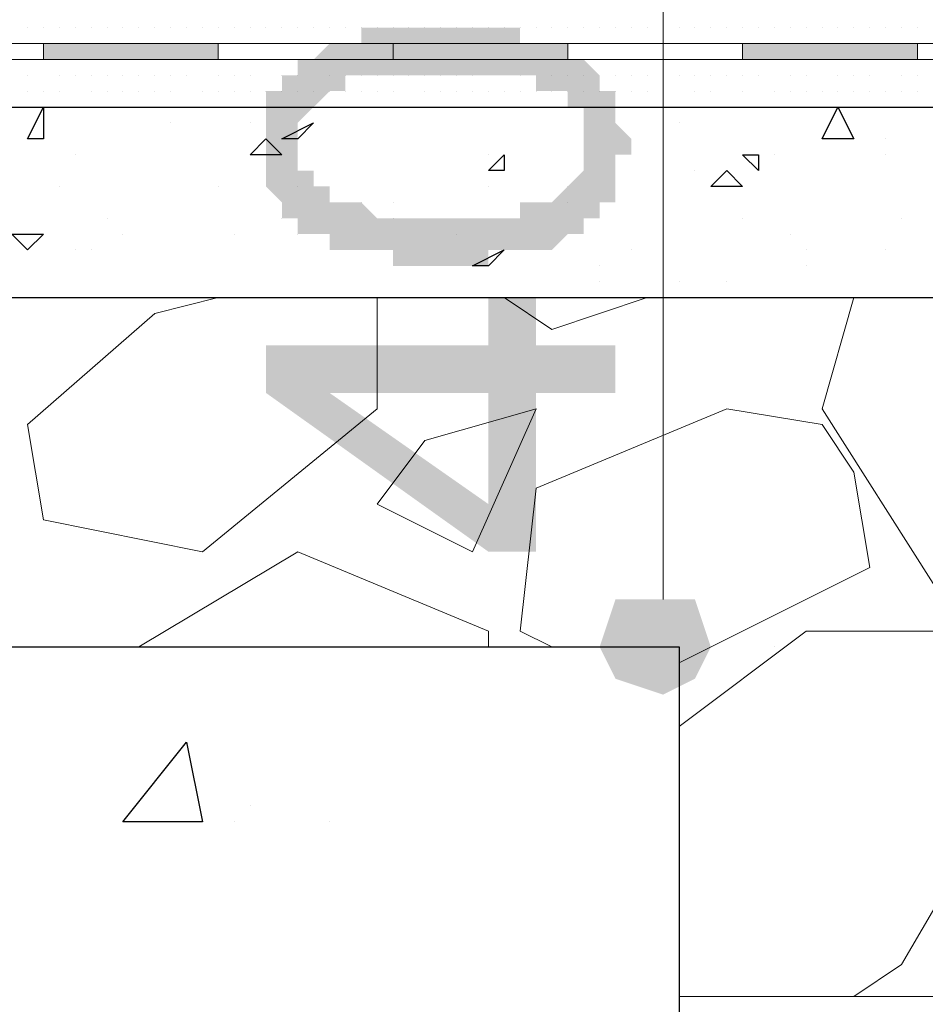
# Model space of a CAD drawing. Header units: metres. Extents: x 5.7 to 89.8, y 4 to 63.5.
# Tile 399 of 475: x 64.633 to 65.182, y 49.207 to 49.805. Entities that reach past the tile are written whole.
import ezdxf

# ---------------------------------------------------------------- set-up
doc = ezdxf.new("R2010")
doc.units = ezdxf.units.M
doc.header["$MEASUREMENT"] = 0
for name, color, linetype in [('PDF17_dim', 7, 'Continuous'), ('PDF17_hatch', 7, 'Continuous'), ('PDF17_hatch-borshi', 7, 'Continuous'), ('PDF17_Isogam', 7, 'Continuous'), ('PDF17_kaff', 7, 'Continuous'), ('PDF17_wall', 7, 'Continuous')]:
    doc.layers.add(name, color=color, linetype=linetype)

msp = doc.modelspace()

# ---------------------------------------------------------------- hatches: boundary and pattern name
at = {"layer": 'PDF17_dim', "transparency": 33554559}
h = msp.add_hatch(color=256, dxfattribs=at)
h.paths.add_polyline_path([(64.8886, 49.65526), (64.8886, 49.65526), (64.87897, 49.65526), (64.87897, 49.65526), (64.87897, 49.65526), (64.86934, 49.65526), (64.86934, 49.65526), (64.86934, 49.65526), (64.85971, 49.65526), (64.85971, 49.65526), (64.85971, 49.66489), (64.85008, 49.66489), (64.85008, 49.66489), (64.85008, 49.66489), (64.84045, 49.66489), (64.84045, 49.66489), (64.84045, 49.66489), (64.84045, 49.66489), (64.83082, 49.66489), (64.83082, 49.66489), (64.83082, 49.66489), (64.83082, 49.66489), (64.82119, 49.66489), (64.82119, 49.66489), (64.82119, 49.67452), (64.81156, 49.67452), (64.81156, 49.67452), (64.81156, 49.67452), (64.81156, 49.67452), (64.80192, 49.67452), (64.80192, 49.67452), (64.80192, 49.68415), (64.80192, 49.68415), (64.79229, 49.68415), (64.79229, 49.68415), (64.79229, 49.68415), (64.79229, 49.69378), (64.79229, 49.69378), (64.79229, 49.69378), (64.79229, 49.69378), (64.78266, 49.70341), (64.78266, 49.70341), (64.78266, 49.70341), (64.78266, 49.70341), (64.78266, 49.71304), (64.78266, 49.71304), (64.78266, 49.71304), (64.78266, 49.72268), (64.78266, 49.72268), (64.78266, 49.72268), (64.78266, 49.73231), (64.78266, 49.73231), (64.78266, 49.73231), (64.78266, 49.73231), (64.78266, 49.74194), (64.78266, 49.74194), (64.78266, 49.74194), (64.78266, 49.75157), (64.78266, 49.75157), (64.78266, 49.75157), (64.78266, 49.75157), (64.78266, 49.7612), (64.78266, 49.7612), (64.79229, 49.7612), (64.79229, 49.7612), (64.79229, 49.77083), (64.79229, 49.77083), (64.79229, 49.77083), (64.80192, 49.77083), (64.80192, 49.77083), (64.80192, 49.78046), (64.80192, 49.78046), (64.81156, 49.78046), (64.81156, 49.78046), (64.81156, 49.78046), (64.81156, 49.78046), (64.82119, 49.79009), (64.82119, 49.79009), (64.82119, 49.79009), (64.82119, 49.79009), (64.83082, 49.79009), (64.83082, 49.79009), (64.83082, 49.79009), (64.84045, 49.79009), (64.84045, 49.79009), (64.84045, 49.79009), (64.84045, 49.79972), (64.85008, 49.79972), (64.85008, 49.79972), (64.85008, 49.79972), (64.85008, 49.79972), (64.85971, 49.79972), (64.85971, 49.79972), (64.85971, 49.79972), (64.86934, 49.79972), (64.86934, 49.79972), (64.86934, 49.79972), (64.87897, 49.79972), (64.87897, 49.79972), (64.87897, 49.79972), (64.8886, 49.79972), (64.8886, 49.79972), (64.8886, 49.79972), (64.89824, 49.79972), (64.89824, 49.79972), (64.89824, 49.79972), (64.90787, 49.79972), (64.90787, 49.79972), (64.90787, 49.79972), (64.9175, 49.79972), (64.9175, 49.79972), (64.9175, 49.79972), (64.92713, 49.79972), (64.92713, 49.79972), (64.92713, 49.79972), (64.92713, 49.79972), (64.93676, 49.79972), (64.93676, 49.79009), (64.93676, 49.79009), (64.94639, 49.79009), (64.94639, 49.79009), (64.94639, 49.79009), (64.94639, 49.79009), (64.94639, 49.79009), (64.95602, 49.79009), (64.95602, 49.79009), (64.95602, 49.79009), (64.96565, 49.79009), (64.96565, 49.78046), (64.96565, 49.78046), (64.97529, 49.78046), (64.97529, 49.78046), (64.97529, 49.78046), (64.97529, 49.78046), (64.98492, 49.77083), (64.98492, 49.77083), (64.98492, 49.77083), (64.98492, 49.77083), (64.98492, 49.77083), (64.98492, 49.7612), (64.99455, 49.7612), (64.99455, 49.7612), (64.99455, 49.7612), (64.99455, 49.75157), (64.99455, 49.75157), (64.99455, 49.75157), (64.99455, 49.75157), (64.99455, 49.74194), (64.99455, 49.74194), (64.99455, 49.74194), (65.00418, 49.73231), (65.00418, 49.73231), (65.00418, 49.73231), (65.00418, 49.73231), (65.00418, 49.72268), (65.00418, 49.72268), (64.99455, 49.72268), (64.99455, 49.71304), (64.99455, 49.71304), (64.99455, 49.71304), (64.99455, 49.70341), (64.99455, 49.70341), (64.99455, 49.70341), (64.99455, 49.70341), (64.99455, 49.69378), (64.99455, 49.69378), (64.98492, 49.69378), (64.98492, 49.69378), (64.98492, 49.68415), (64.98492, 49.68415), (64.98492, 49.68415), (64.97529, 49.68415), (64.97529, 49.68415), (64.97529, 49.68415), (64.97529, 49.67452), (64.97529, 49.67452), (64.97529, 49.67452), (64.96565, 49.67452), (64.96565, 49.67452), (64.96565, 49.67452), (64.96565, 49.67452), (64.96565, 49.67452), (64.95602, 49.66489), (64.95602, 49.66489), (64.95602, 49.66489), (64.95602, 49.66489), (64.94639, 49.66489), (64.94639, 49.66489), (64.94639, 49.66489), (64.93676, 49.66489), (64.93676, 49.66489), (64.93676, 49.66489), (64.92713, 49.66489), (64.92713, 49.66489), (64.92713, 49.66489), (64.9175, 49.66489), (64.9175, 49.65526), (64.9175, 49.65526), (64.90787, 49.65526), (64.90787, 49.65526), (64.90787, 49.65526), (64.89824, 49.65526), (64.89824, 49.65526), (64.8886, 49.65526), (64.8886, 49.65526)], flags=0)
h.paths.add_polyline_path([(64.8886, 49.68415), (64.89824, 49.68415), (64.89824, 49.68415), (64.89824, 49.68415), (64.90787, 49.68415), (64.90787, 49.68415), (64.9175, 49.68415), (64.9175, 49.68415), (64.9175, 49.68415), (64.92713, 49.68415), (64.92713, 49.68415), (64.92713, 49.68415), (64.93676, 49.68415), (64.93676, 49.69378), (64.93676, 49.69378), (64.94639, 49.69378), (64.94639, 49.69378), (64.94639, 49.69378), (64.94639, 49.69378), (64.94639, 49.69378), (64.95602, 49.69378), (64.95602, 49.69378), (64.95602, 49.69378), (64.95602, 49.69378), (64.95602, 49.69378), (64.95602, 49.69378), (64.96565, 49.70341), (64.96565, 49.70341), (64.96565, 49.70341), (64.96565, 49.70341), (64.97529, 49.71304), (64.97529, 49.71304), (64.97529, 49.71304), (64.97529, 49.71304), (64.97529, 49.72268), (64.97529, 49.72268), (64.97529, 49.72268), (64.97529, 49.72268), (64.97529, 49.73231), (64.97529, 49.73231), (64.97529, 49.73231), (64.97529, 49.73231), (64.97529, 49.74194), (64.97529, 49.74194), (64.97529, 49.74194), (64.97529, 49.75157), (64.97529, 49.75157), (64.96565, 49.75157), (64.96565, 49.75157), (64.96565, 49.75157), (64.96565, 49.7612), (64.95602, 49.7612), (64.95602, 49.7612), (64.95602, 49.7612), (64.95602, 49.7612), (64.95602, 49.7612), (64.95602, 49.7612), (64.94639, 49.7612), (64.94639, 49.7612), (64.94639, 49.77083), (64.94639, 49.77083), (64.93676, 49.77083), (64.93676, 49.77083), (64.93676, 49.77083), (64.92713, 49.77083), (64.92713, 49.77083), (64.92713, 49.77083), (64.9175, 49.77083), (64.9175, 49.77083), (64.9175, 49.77083), (64.90787, 49.77083), (64.90787, 49.77083), (64.90787, 49.77083), (64.89824, 49.77083), (64.89824, 49.77083), (64.8886, 49.77083), (64.8886, 49.77083), (64.8886, 49.77083), (64.87897, 49.77083), (64.87897, 49.77083), (64.86934, 49.77083), (64.86934, 49.77083), (64.86934, 49.77083), (64.85971, 49.77083), (64.85971, 49.77083), (64.85971, 49.77083), (64.85008, 49.77083), (64.85008, 49.77083), (64.85008, 49.77083), (64.84045, 49.77083), (64.84045, 49.77083), (64.84045, 49.77083), (64.83082, 49.77083), (64.83082, 49.7612), (64.83082, 49.7612), (64.83082, 49.7612), (64.83082, 49.7612), (64.82119, 49.7612), (64.82119, 49.7612), (64.82119, 49.7612), (64.82119, 49.7612), (64.82119, 49.7612), (64.82119, 49.7612), (64.81156, 49.75157), (64.81156, 49.75157), (64.81156, 49.75157), (64.81156, 49.75157), (64.80192, 49.74194), (64.80192, 49.74194), (64.80192, 49.74194), (64.80192, 49.74194), (64.80192, 49.73231), (64.80192, 49.73231), (64.80192, 49.73231), (64.80192, 49.73231), (64.80192, 49.72268), (64.80192, 49.72268), (64.80192, 49.72268), (64.80192, 49.71304), (64.80192, 49.71304), (64.80192, 49.71304), (64.81156, 49.71304), (64.81156, 49.70341), (64.81156, 49.70341), (64.81156, 49.70341), (64.81156, 49.70341), (64.82119, 49.70341), (64.82119, 49.69378), (64.82119, 49.69378), (64.82119, 49.69378), (64.82119, 49.69378), (64.83082, 49.69378), (64.83082, 49.69378), (64.83082, 49.69378), (64.83082, 49.69378), (64.83082, 49.69378), (64.84045, 49.69378), (64.84045, 49.69378), (64.84045, 49.69378), (64.85008, 49.68415), (64.85008, 49.68415), (64.85008, 49.68415), (64.85971, 49.68415), (64.85971, 49.68415), (64.85971, 49.68415), (64.86934, 49.68415), (64.86934, 49.68415), (64.86934, 49.68415), (64.87897, 49.68415), (64.87897, 49.68415), (64.8886, 49.68415), (64.8886, 49.68415), (64.8886, 49.68415)], flags=0)
h = msp.add_hatch(color=256, dxfattribs=at)
h.paths.add_polyline_path([(64.99455, 49.57821), (64.94639, 49.57821), (64.94639, 49.4819), (64.9175, 49.4819), (64.78266, 49.57821), (64.78266, 49.6071), (64.9175, 49.6071), (64.9175, 49.63599), (64.94639, 49.63599), (64.94639, 49.6071), (64.99455, 49.6071)], flags=0)
h.paths.add_polyline_path([(64.9175, 49.57821), (64.82119, 49.57821), (64.9175, 49.51079)], flags=0)

# ---------------------------------------------------------------- linework, layer by layer
at = {"layer": 'PDF17_dim', "lineweight": 20}
for points in [[(65.02344, 49.453), (65.02344, 49.49153), (65.02344, 49.79009), (65.02344, 49.81899)], [(65.09086, 49.42411), (65.09086, 49.42411)]]:
    msp.add_lwpolyline(points, dxfattribs=at)
at = {"layer": 'PDF17_dim', "transparency": 33554559}
for points in [[(65.02344, 49.42411), (64.99455, 49.453), (64.98492, 49.42411)], [(65.02344, 49.453), (65.02344, 49.42411), (64.99455, 49.453)], [(65.02344, 49.42411), (65.05234, 49.42411), (65.0427, 49.453)], [(65.0427, 49.453), (65.02344, 49.453), (65.02344, 49.42411)], [(64.98492, 49.42411), (64.99455, 49.40485), (65.02344, 49.42411)], [(64.99455, 49.40485), (65.02344, 49.42411), (65.02344, 49.39521)], [(65.02344, 49.39521), (65.0427, 49.40485), (65.02344, 49.42411)], [(65.0427, 49.40485), (65.02344, 49.42411), (65.05234, 49.42411)]]:
    msp.add_solid(points, dxfattribs=at)
at = {"layer": 'PDF17_hatch', "lineweight": 25}
for points in [[(64.64782, 49.75157), (64.64782, 49.73231), (64.63819, 49.73231)], [(65.13902, 49.73231), (65.11975, 49.73231), (65.12938, 49.75157)], [(64.81156, 49.74194), (64.80192, 49.73231), (64.79229, 49.73231)], [(64.78266, 49.73231), (64.79229, 49.72268), (64.77303, 49.72268)], [(64.92713, 49.72268), (64.92713, 49.71304), (64.9175, 49.71304)], [(65.08123, 49.72268), (65.08123, 49.71304), (65.0716, 49.72268)], [(65.06197, 49.71304), (65.0716, 49.70341), (65.05234, 49.70341)], [(64.64782, 49.67452), (64.63819, 49.66489), (64.62856, 49.67452)], [(64.92713, 49.66489), (64.9175, 49.65526), (64.90787, 49.65526)], [(64.69598, 49.31816), (64.73451, 49.36632), (64.74414, 49.31816)]]:
    msp.add_lwpolyline(points, close=True, dxfattribs=at)
for points in [[(64.75377, 49.75157), (64.75377, 49.75157)], [(64.72487, 49.74194), (64.72487, 49.74194)], [(64.77303, 49.74194), (64.77303, 49.74194)], [(65.03307, 49.74194), (65.03307, 49.74194)], [(64.64782, 49.73231), (64.64782, 49.73231)], [(64.64782, 49.73231), (64.64782, 49.73231)], [(65.15828, 49.73231), (65.15828, 49.73231)], [(64.66709, 49.72268), (64.66709, 49.72268)], [(64.9175, 49.72268), (64.9175, 49.72268)], [(65.09086, 49.72268), (65.09086, 49.72268)], [(65.15828, 49.72268), (65.15828, 49.72268)], [(65.0427, 49.71304), (65.0427, 49.71304)], [(65.06197, 49.71304), (65.06197, 49.71304)], [(64.65746, 49.70341), (64.65746, 49.70341)], [(64.75377, 49.70341), (64.75377, 49.70341)], [(64.80192, 49.70341), (64.80192, 49.70341)], [(64.9175, 49.70341), (64.9175, 49.70341)], [(64.96565, 49.70341), (64.96565, 49.70341)], [(64.84045, 49.69378), (64.84045, 49.69378)], [(64.85971, 49.69378), (64.85971, 49.69378)], [(64.96565, 49.69378), (64.96565, 49.69378)], [(64.68635, 49.68415), (64.68635, 49.68415)], [(64.79229, 49.68415), (64.79229, 49.68415)], [(64.85971, 49.68415), (64.85971, 49.68415)], [(65.0716, 49.68415), (65.0716, 49.68415)], [(65.16791, 49.68415), (65.16791, 49.68415)], [(64.69598, 49.67452), (64.69598, 49.67452)], [(64.7634, 49.67452), (64.7634, 49.67452)], [(64.80192, 49.67452), (64.80192, 49.67452)], [(64.89824, 49.67452), (64.89824, 49.67452)], [(65.10049, 49.67452), (65.10049, 49.67452)], [(64.66709, 49.66489), (64.66709, 49.66489)], [(64.67672, 49.66489), (64.67672, 49.66489)], [(65.00418, 49.66489), (65.00418, 49.66489)], [(65.11012, 49.66489), (65.11012, 49.66489)], [(65.15828, 49.66489), (65.15828, 49.66489)], [(64.98492, 49.65526), (64.98492, 49.65526)], [(65.11012, 49.65526), (65.11012, 49.65526)], [(64.98492, 49.64563), (64.98492, 49.64563)], [(65.03307, 49.64563), (65.03307, 49.64563)], [(65.06197, 49.64563), (65.06197, 49.64563)], [(64.77303, 49.3278), (64.77303, 49.3278)], [(64.7634, 49.31816), (64.7634, 49.31816)], [(64.82119, 49.31816), (64.82119, 49.31816)]]:
    msp.add_lwpolyline(points, dxfattribs=at)
at = {"layer": 'PDF17_hatch-borshi', "lineweight": 18}
for points in [[(64.63819, 49.79972), (64.63819, 49.79972)], [(64.63819, 49.79972), (64.63819, 49.79972)], [(64.63819, 49.79972), (64.63819, 49.79972)], [(64.63819, 49.79972), (64.63819, 49.79972)], [(64.64782, 49.79972), (64.64782, 49.79972)], [(64.64782, 49.79972), (64.64782, 49.79972)], [(64.64782, 49.79972), (64.64782, 49.79972)], [(64.64782, 49.79972), (64.64782, 49.79972)], [(64.65746, 49.79972), (64.65746, 49.79972)], [(64.65746, 49.79972), (64.65746, 49.79972)], [(64.65746, 49.79972), (64.65746, 49.79972)], [(64.65746, 49.79972), (64.65746, 49.79972)], [(64.65746, 49.79972), (64.65746, 49.79972)], [(64.66709, 49.79972), (64.66709, 49.79972)], [(64.66709, 49.79972), (64.66709, 49.79972)], [(64.66709, 49.79972), (64.66709, 49.79972)], [(64.66709, 49.79972), (64.66709, 49.79972)], [(64.67672, 49.79972), (64.67672, 49.79972)], [(64.67672, 49.79972), (64.67672, 49.79972)], [(64.67672, 49.79972), (64.67672, 49.79972)], [(64.68635, 49.79972), (64.68635, 49.79972)], [(64.68635, 49.79972), (64.68635, 49.79972)], [(64.68635, 49.79972), (64.68635, 49.79972)], [(64.69598, 49.79972), (64.69598, 49.79972)], [(64.69598, 49.79972), (64.69598, 49.79972)], [(64.69598, 49.79972), (64.69598, 49.79972)], [(64.70561, 49.79972), (64.70561, 49.79972)], [(64.70561, 49.79972), (64.70561, 49.79972)], [(64.70561, 49.79972), (64.70561, 49.79972)], [(64.71524, 49.79972), (64.71524, 49.79972)], [(64.71524, 49.79972), (64.71524, 49.79972)], [(64.71524, 49.79972), (64.71524, 49.79972)], [(64.72487, 49.79972), (64.72487, 49.79972)], [(64.72487, 49.79972), (64.72487, 49.79972)], [(64.72487, 49.79972), (64.72487, 49.79972)], [(64.72487, 49.79972), (64.72487, 49.79972)], [(64.73451, 49.79972), (64.73451, 49.79972)], [(64.73451, 49.79972), (64.73451, 49.79972)], [(64.73451, 49.79972), (64.73451, 49.79972)], [(64.73451, 49.79972), (64.73451, 49.79972)], [(64.74414, 49.79972), (64.74414, 49.79972)], [(64.74414, 49.79972), (64.74414, 49.79972)], [(64.74414, 49.79972), (64.74414, 49.79972)], [(64.74414, 49.79972), (64.74414, 49.79972)], [(64.75377, 49.79972), (64.75377, 49.79972)], [(64.75377, 49.79972), (64.75377, 49.79972)], [(64.75377, 49.79972), (64.75377, 49.79972)], [(64.75377, 49.79972), (64.75377, 49.79972)], [(64.7634, 49.79972), (64.7634, 49.79972)], [(64.7634, 49.79972), (64.7634, 49.79972)], [(64.7634, 49.79972), (64.7634, 49.79972)], [(64.7634, 49.79972), (64.7634, 49.79972)], [(64.77303, 49.79972), (64.77303, 49.79972)], [(64.77303, 49.79972), (64.77303, 49.79972)], [(64.77303, 49.79972), (64.77303, 49.79972)], [(64.77303, 49.79972), (64.77303, 49.79972)], [(64.77303, 49.79972), (64.77303, 49.79972)], [(64.78266, 49.79972), (64.78266, 49.79972)], [(64.78266, 49.79972), (64.78266, 49.79972)], [(64.79229, 49.79972), (64.79229, 49.79972)], [(64.79229, 49.79972), (64.79229, 49.79972)], [(64.79229, 49.79972), (64.79229, 49.79972)], [(64.79229, 49.79972), (64.79229, 49.79972)], [(64.80192, 49.79972), (64.80192, 49.79972)], [(64.80192, 49.79972), (64.80192, 49.79972)], [(64.80192, 49.79972), (64.80192, 49.79972)], [(64.81156, 49.79972), (64.81156, 49.79972)], [(64.81156, 49.79972), (64.81156, 49.79972)], [(64.82119, 49.79972), (64.82119, 49.79972)], [(64.82119, 49.79972), (64.82119, 49.79972)], [(64.82119, 49.79972), (64.82119, 49.79972)], [(64.82119, 49.79972), (64.82119, 49.79972)], [(64.82119, 49.79972), (64.82119, 49.79972)], [(64.83082, 49.79972), (64.83082, 49.79972)], [(64.83082, 49.79972), (64.83082, 49.79972)], [(64.83082, 49.79972), (64.83082, 49.79972)], [(64.84045, 49.79972), (64.84045, 49.79972)], [(64.84045, 49.79972), (64.84045, 49.79972)], [(64.84045, 49.79972), (64.84045, 49.79972)], [(64.84045, 49.79972), (64.84045, 49.79972)], [(64.84045, 49.79972), (64.84045, 49.79972)], [(64.85008, 49.79972), (64.85008, 49.79972)], [(64.85008, 49.79972), (64.85008, 49.79972)], [(64.85008, 49.79972), (64.85008, 49.79972)], [(64.85971, 49.79972), (64.85971, 49.79972)], [(64.85971, 49.79972), (64.85971, 49.79972)], [(64.85971, 49.79972), (64.85971, 49.79972)], [(64.85971, 49.79972), (64.85971, 49.79972)], [(64.86934, 49.79972), (64.86934, 49.79972)], [(64.86934, 49.79972), (64.86934, 49.79972)], [(64.86934, 49.79972), (64.86934, 49.79972)], [(64.86934, 49.79972), (64.86934, 49.79972)], [(64.87897, 49.79972), (64.87897, 49.79972)], [(64.87897, 49.79972), (64.87897, 49.79972)], [(64.87897, 49.79972), (64.87897, 49.79972)], [(64.87897, 49.79972), (64.87897, 49.79972)], [(64.8886, 49.79972), (64.8886, 49.79972)], [(64.8886, 49.79972), (64.8886, 49.79972)], [(64.8886, 49.79972), (64.8886, 49.79972)], [(64.8886, 49.79972), (64.8886, 49.79972)], [(64.89824, 49.79972), (64.89824, 49.79972)], [(64.89824, 49.79972), (64.89824, 49.79972)], [(64.89824, 49.79972), (64.89824, 49.79972)], [(64.90787, 49.79972), (64.90787, 49.79972)], [(64.90787, 49.79972), (64.90787, 49.79972)], [(64.90787, 49.79972), (64.90787, 49.79972)], [(64.90787, 49.79972), (64.90787, 49.79972)], [(64.9175, 49.79972), (64.9175, 49.79972)], [(64.9175, 49.79972), (64.9175, 49.79972)], [(64.92713, 49.79972), (64.92713, 49.79972)], [(64.92713, 49.79972), (64.92713, 49.79972)], [(64.92713, 49.79972), (64.92713, 49.79972)], [(64.92713, 49.79972), (64.92713, 49.79972)], [(64.92713, 49.79972), (64.92713, 49.79972)], [(64.93676, 49.79972), (64.93676, 49.79972)], [(64.93676, 49.79972), (64.93676, 49.79972)], [(64.93676, 49.79972), (64.93676, 49.79972)], [(64.94639, 49.79972), (64.94639, 49.79972)], [(64.94639, 49.79972), (64.94639, 49.79972)], [(64.94639, 49.79972), (64.94639, 49.79972)], [(64.94639, 49.79972), (64.94639, 49.79972)], [(64.95602, 49.79972), (64.95602, 49.79972)], [(64.95602, 49.79972), (64.95602, 49.79972)], [(64.95602, 49.79972), (64.95602, 49.79972)], [(64.95602, 49.79972), (64.95602, 49.79972)], [(64.95602, 49.79972), (64.95602, 49.79972)], [(64.96565, 49.79972), (64.96565, 49.79972)], [(64.96565, 49.79972), (64.96565, 49.79972)], [(64.96565, 49.79972), (64.96565, 49.79972)], [(64.96565, 49.79972), (64.96565, 49.79972)], [(64.97529, 49.79972), (64.97529, 49.79972)], [(64.97529, 49.79972), (64.97529, 49.79972)], [(64.97529, 49.79972), (64.97529, 49.79972)], [(64.97529, 49.79972), (64.97529, 49.79972)], [(64.97529, 49.79972), (64.97529, 49.79972)], [(64.98492, 49.79972), (64.98492, 49.79972)], [(64.98492, 49.79972), (64.98492, 49.79972)], [(64.98492, 49.79972), (64.98492, 49.79972)], [(64.98492, 49.79972), (64.98492, 49.79972)], [(64.98492, 49.79972), (64.98492, 49.79972)], [(64.99455, 49.79972), (64.99455, 49.79972)], [(64.99455, 49.79972), (64.99455, 49.79972)], [(64.99455, 49.79972), (64.99455, 49.79972)], [(64.99455, 49.79972), (64.99455, 49.79972)], [(64.99455, 49.79972), (64.99455, 49.79972)], [(65.00418, 49.79972), (65.00418, 49.79972)], [(65.00418, 49.79972), (65.00418, 49.79972)], [(65.01381, 49.79972), (65.01381, 49.79972)], [(65.01381, 49.79972), (65.01381, 49.79972)], [(65.01381, 49.79972), (65.01381, 49.79972)], [(65.02344, 49.79972), (65.02344, 49.79972)], [(65.02344, 49.79972), (65.02344, 49.79972)], [(65.03307, 49.79972), (65.03307, 49.79972)], [(65.03307, 49.79972), (65.03307, 49.79972)], [(65.03307, 49.79972), (65.03307, 49.79972)], [(65.03307, 49.79972), (65.03307, 49.79972)], [(65.0427, 49.79972), (65.0427, 49.79972)], [(65.0427, 49.79972), (65.0427, 49.79972)], [(65.0427, 49.79972), (65.0427, 49.79972)], [(65.0427, 49.79972), (65.0427, 49.79972)], [(65.0427, 49.79972), (65.0427, 49.79972)], [(65.05234, 49.79972), (65.05234, 49.79972)], [(65.05234, 49.79972), (65.05234, 49.79972)], [(65.05234, 49.79972), (65.05234, 49.79972)], [(65.05234, 49.79972), (65.05234, 49.79972)], [(65.06197, 49.79972), (65.06197, 49.79972)], [(65.06197, 49.79972), (65.06197, 49.79972)], [(65.06197, 49.79972), (65.06197, 49.79972)], [(65.06197, 49.79972), (65.06197, 49.79972)], [(65.06197, 49.79972), (65.06197, 49.79972)], [(65.0716, 49.79972), (65.0716, 49.79972)], [(65.0716, 49.79972), (65.0716, 49.79972)], [(65.0716, 49.79972), (65.0716, 49.79972)], [(65.0716, 49.79972), (65.0716, 49.79972)], [(65.08123, 49.79972), (65.08123, 49.79972)], [(65.08123, 49.79972), (65.08123, 49.79972)], [(65.08123, 49.79972), (65.08123, 49.79972)], [(65.08123, 49.79972), (65.08123, 49.79972)], [(65.09086, 49.79972), (65.09086, 49.79972)], [(65.09086, 49.79972), (65.09086, 49.79972)], [(65.09086, 49.79972), (65.09086, 49.79972)], [(65.09086, 49.79972), (65.09086, 49.79972)], [(65.10049, 49.79972), (65.10049, 49.79972)], [(65.10049, 49.79972), (65.10049, 49.79972)], [(65.10049, 49.79972), (65.10049, 49.79972)], [(65.11012, 49.79972), (65.11012, 49.79972)], [(65.11012, 49.79972), (65.11012, 49.79972)], [(65.11012, 49.79972), (65.11012, 49.79972)], [(65.11012, 49.79972), (65.11012, 49.79972)], [(65.11975, 49.79972), (65.11975, 49.79972)], [(65.11975, 49.79972), (65.11975, 49.79972)], [(65.11975, 49.79972), (65.11975, 49.79972)], [(65.12938, 49.79972), (65.12938, 49.79972)], [(65.12938, 49.79972), (65.12938, 49.79972)], [(65.12938, 49.79972), (65.12938, 49.79972)], [(65.12938, 49.79972), (65.12938, 49.79972)], [(65.13902, 49.79972), (65.13902, 49.79972)], [(65.13902, 49.79972), (65.13902, 49.79972)], [(65.13902, 49.79972), (65.13902, 49.79972)], [(65.13902, 49.79972), (65.13902, 49.79972)], [(65.13902, 49.79972), (65.13902, 49.79972)], [(65.14865, 49.79972), (65.14865, 49.79972)], [(65.14865, 49.79972), (65.14865, 49.79972)], [(65.14865, 49.79972), (65.14865, 49.79972)], [(65.14865, 49.79972), (65.14865, 49.79972)], [(65.15828, 49.79972), (65.15828, 49.79972)], [(65.15828, 49.79972), (65.15828, 49.79972)], [(65.15828, 49.79972), (65.15828, 49.79972)], [(65.15828, 49.79972), (65.15828, 49.79972)], [(65.15828, 49.79972), (65.15828, 49.79972)], [(65.16791, 49.79972), (65.16791, 49.79972)], [(65.16791, 49.79972), (65.16791, 49.79972)], [(65.16791, 49.79972), (65.16791, 49.79972)], [(65.16791, 49.79972), (65.16791, 49.79972)], [(65.17754, 49.79972), (65.17754, 49.79972)], [(65.17754, 49.79972), (65.17754, 49.79972)], [(65.17754, 49.79972), (65.17754, 49.79972)], [(65.17754, 49.79972), (65.17754, 49.79972)], [(64.63819, 49.79009), (64.63819, 49.79009)], [(64.63819, 49.79009), (64.63819, 49.79009)], [(64.63819, 49.79009), (64.63819, 49.79009)], [(64.65746, 49.79009), (64.65746, 49.79009)], [(64.65746, 49.79009), (64.65746, 49.79009)], [(64.66709, 49.79009), (64.66709, 49.79009)], [(64.67672, 49.79009), (64.67672, 49.79009)], [(64.67672, 49.79009), (64.67672, 49.79009)], [(64.67672, 49.79009), (64.67672, 49.79009)], [(64.68635, 49.79009), (64.68635, 49.79009)], [(64.68635, 49.79009), (64.68635, 49.79009)], [(64.68635, 49.79009), (64.68635, 49.79009)], [(64.69598, 49.79009), (64.69598, 49.79009)], [(64.70561, 49.79009), (64.70561, 49.79009)], [(64.70561, 49.79009), (64.70561, 49.79009)], [(64.70561, 49.79009), (64.70561, 49.79009)], [(64.70561, 49.79009), (64.70561, 49.79009)], [(64.71524, 49.79009), (64.71524, 49.79009)], [(64.72487, 49.79009), (64.72487, 49.79009)], [(64.72487, 49.79009), (64.72487, 49.79009)], [(64.73451, 49.79009), (64.73451, 49.79009)], [(64.74414, 49.79009), (64.74414, 49.79009)], [(64.74414, 49.79009), (64.74414, 49.79009)], [(64.74414, 49.79009), (64.74414, 49.79009)], [(64.75377, 49.79009), (64.75377, 49.79009)], [(64.7634, 49.79009), (64.7634, 49.79009)], [(64.7634, 49.79009), (64.7634, 49.79009)], [(64.77303, 49.79009), (64.77303, 49.79009)], [(64.77303, 49.79009), (64.77303, 49.79009)], [(64.79229, 49.79009), (64.79229, 49.79009)], [(64.79229, 49.79009), (64.79229, 49.79009)], [(64.79229, 49.79009), (64.79229, 49.79009)], [(64.79229, 49.79009), (64.79229, 49.79009)], [(64.80192, 49.79009), (64.80192, 49.79009)], [(64.80192, 49.79009), (64.80192, 49.79009)], [(64.81156, 49.79009), (64.81156, 49.79009)], [(64.81156, 49.79009), (64.81156, 49.79009)], [(64.82119, 49.79009), (64.82119, 49.79009)], [(64.82119, 49.79009), (64.82119, 49.79009)], [(64.83082, 49.79009), (64.83082, 49.79009)], [(64.84045, 49.79009), (64.84045, 49.79009)], [(64.85008, 49.79009), (64.85008, 49.79009)], [(64.85971, 49.79009), (64.85971, 49.79009)], [(64.85971, 49.79009), (64.85971, 49.79009)], [(64.86934, 49.79009), (64.86934, 49.79009)], [(64.8886, 49.79009), (64.8886, 49.79009)], [(64.8886, 49.79009), (64.8886, 49.79009)], [(64.89824, 49.79009), (64.89824, 49.79009)], [(64.90787, 49.79009), (64.90787, 49.79009)], [(64.90787, 49.79009), (64.90787, 49.79009)], [(64.9175, 49.79009), (64.9175, 49.79009)], [(64.9175, 49.79009), (64.9175, 49.79009)], [(64.92713, 49.79009), (64.92713, 49.79009)], [(64.93676, 49.79009), (64.93676, 49.79009)], [(64.93676, 49.79009), (64.93676, 49.79009)], [(64.95602, 49.79009), (64.95602, 49.79009)], [(64.95602, 49.79009), (64.95602, 49.79009)], [(64.97529, 49.79009), (64.97529, 49.79009)], [(64.98492, 49.79009), (64.98492, 49.79009)], [(64.99455, 49.79009), (64.99455, 49.79009)], [(65.00418, 49.79009), (65.00418, 49.79009)], [(65.00418, 49.79009), (65.00418, 49.79009)], [(65.00418, 49.79009), (65.00418, 49.79009)], [(65.01381, 49.79009), (65.01381, 49.79009)], [(65.02344, 49.79009), (65.02344, 49.79009)], [(65.02344, 49.79009), (65.02344, 49.79009)], [(65.02344, 49.79009), (65.02344, 49.79009)], [(65.03307, 49.79009), (65.03307, 49.79009)], [(65.0427, 49.79009), (65.0427, 49.79009)], [(65.05234, 49.79009), (65.05234, 49.79009)], [(65.06197, 49.79009), (65.06197, 49.79009)], [(65.06197, 49.79009), (65.06197, 49.79009)], [(65.08123, 49.79009), (65.08123, 49.79009)], [(65.09086, 49.79009), (65.09086, 49.79009)], [(65.09086, 49.79009), (65.09086, 49.79009)], [(65.11012, 49.79009), (65.11012, 49.79009)], [(65.11012, 49.79009), (65.11012, 49.79009)], [(65.11012, 49.79009), (65.11012, 49.79009)], [(65.11975, 49.79009), (65.11975, 49.79009)], [(65.11975, 49.79009), (65.11975, 49.79009)], [(65.12938, 49.79009), (65.12938, 49.79009)], [(65.12938, 49.79009), (65.12938, 49.79009)], [(65.13902, 49.79009), (65.13902, 49.79009)], [(65.14865, 49.79009), (65.14865, 49.79009)], [(65.16791, 49.79009), (65.16791, 49.79009)], [(65.17754, 49.79009), (65.17754, 49.79009)], [(64.64782, 49.78046), (64.64782, 49.78046)], [(64.64782, 49.78046), (64.64782, 49.78046)], [(64.67672, 49.78046), (64.67672, 49.78046)], [(64.67672, 49.78046), (64.67672, 49.78046)], [(64.69598, 49.78046), (64.69598, 49.78046)], [(64.70561, 49.78046), (64.70561, 49.78046)], [(64.71524, 49.78046), (64.71524, 49.78046)], [(64.73451, 49.78046), (64.73451, 49.78046)], [(64.73451, 49.78046), (64.73451, 49.78046)], [(64.74414, 49.78046), (64.74414, 49.78046)], [(64.74414, 49.78046), (64.74414, 49.78046)], [(64.75377, 49.78046), (64.75377, 49.78046)], [(64.7634, 49.78046), (64.7634, 49.78046)], [(64.7634, 49.78046), (64.7634, 49.78046)], [(64.7634, 49.78046), (64.7634, 49.78046)], [(64.7634, 49.78046), (64.7634, 49.78046)], [(64.78266, 49.78046), (64.78266, 49.78046)], [(64.78266, 49.78046), (64.78266, 49.78046)], [(64.79229, 49.78046), (64.79229, 49.78046)], [(64.81156, 49.78046), (64.81156, 49.78046)], [(64.81156, 49.78046), (64.81156, 49.78046)], [(64.83082, 49.78046), (64.83082, 49.78046)], [(64.83082, 49.78046), (64.83082, 49.78046)], [(64.84045, 49.78046), (64.84045, 49.78046)], [(64.85971, 49.78046), (64.85971, 49.78046)], [(64.86934, 49.78046), (64.86934, 49.78046)], [(64.89824, 49.78046), (64.89824, 49.78046)], [(64.89824, 49.78046), (64.89824, 49.78046)], [(64.90787, 49.78046), (64.90787, 49.78046)], [(64.9175, 49.78046), (64.9175, 49.78046)], [(64.9175, 49.78046), (64.9175, 49.78046)], [(64.92713, 49.78046), (64.92713, 49.78046)], [(64.93676, 49.78046), (64.93676, 49.78046)], [(64.94639, 49.78046), (64.94639, 49.78046)], [(64.96565, 49.78046), (64.96565, 49.78046)], [(64.97529, 49.78046), (64.97529, 49.78046)], [(65.00418, 49.78046), (65.00418, 49.78046)], [(65.00418, 49.78046), (65.00418, 49.78046)], [(65.02344, 49.78046), (65.02344, 49.78046)], [(65.03307, 49.78046), (65.03307, 49.78046)], [(65.0427, 49.78046), (65.0427, 49.78046)], [(65.05234, 49.78046), (65.05234, 49.78046)], [(65.0716, 49.78046), (65.0716, 49.78046)], [(65.0716, 49.78046), (65.0716, 49.78046)], [(65.08123, 49.78046), (65.08123, 49.78046)], [(65.08123, 49.78046), (65.08123, 49.78046)], [(65.09086, 49.78046), (65.09086, 49.78046)], [(65.09086, 49.78046), (65.09086, 49.78046)], [(65.10049, 49.78046), (65.10049, 49.78046)], [(65.10049, 49.78046), (65.10049, 49.78046)], [(65.11012, 49.78046), (65.11012, 49.78046)], [(65.11012, 49.78046), (65.11012, 49.78046)], [(65.11012, 49.78046), (65.11012, 49.78046)], [(65.13902, 49.78046), (65.13902, 49.78046)], [(65.13902, 49.78046), (65.13902, 49.78046)], [(65.15828, 49.78046), (65.15828, 49.78046)], [(65.15828, 49.78046), (65.15828, 49.78046)], [(65.17754, 49.78046), (65.17754, 49.78046)], [(64.63819, 49.77083), (64.63819, 49.77083)], [(64.63819, 49.77083), (64.63819, 49.77083)], [(64.63819, 49.77083), (64.63819, 49.77083)], [(64.65746, 49.77083), (64.65746, 49.77083)], [(64.66709, 49.77083), (64.66709, 49.77083)], [(64.66709, 49.77083), (64.66709, 49.77083)], [(64.66709, 49.77083), (64.66709, 49.77083)], [(64.67672, 49.77083), (64.67672, 49.77083)], [(64.68635, 49.77083), (64.68635, 49.77083)], [(64.69598, 49.77083), (64.69598, 49.77083)], [(64.69598, 49.77083), (64.69598, 49.77083)], [(64.69598, 49.77083), (64.69598, 49.77083)], [(64.70561, 49.77083), (64.70561, 49.77083)], [(64.70561, 49.77083), (64.70561, 49.77083)], [(64.70561, 49.77083), (64.70561, 49.77083)], [(64.71524, 49.77083), (64.71524, 49.77083)], [(64.72487, 49.77083), (64.72487, 49.77083)], [(64.72487, 49.77083), (64.72487, 49.77083)], [(64.72487, 49.77083), (64.72487, 49.77083)], [(64.73451, 49.77083), (64.73451, 49.77083)], [(64.75377, 49.77083), (64.75377, 49.77083)], [(64.75377, 49.77083), (64.75377, 49.77083)], [(64.7634, 49.77083), (64.7634, 49.77083)], [(64.77303, 49.77083), (64.77303, 49.77083)], [(64.77303, 49.77083), (64.77303, 49.77083)], [(64.79229, 49.77083), (64.79229, 49.77083)], [(64.80192, 49.77083), (64.80192, 49.77083)], [(64.80192, 49.77083), (64.80192, 49.77083)], [(64.82119, 49.77083), (64.82119, 49.77083)], [(64.83082, 49.77083), (64.83082, 49.77083)], [(64.83082, 49.77083), (64.83082, 49.77083)], [(64.84045, 49.77083), (64.84045, 49.77083)], [(64.84045, 49.77083), (64.84045, 49.77083)], [(64.84045, 49.77083), (64.84045, 49.77083)], [(64.85008, 49.77083), (64.85008, 49.77083)], [(64.85971, 49.77083), (64.85971, 49.77083)], [(64.85971, 49.77083), (64.85971, 49.77083)], [(64.86934, 49.77083), (64.86934, 49.77083)], [(64.86934, 49.77083), (64.86934, 49.77083)], [(64.86934, 49.77083), (64.86934, 49.77083)], [(64.87897, 49.77083), (64.87897, 49.77083)], [(64.8886, 49.77083), (64.8886, 49.77083)], [(64.8886, 49.77083), (64.8886, 49.77083)], [(64.8886, 49.77083), (64.8886, 49.77083)], [(64.89824, 49.77083), (64.89824, 49.77083)], [(64.90787, 49.77083), (64.90787, 49.77083)], [(64.90787, 49.77083), (64.90787, 49.77083)], [(64.90787, 49.77083), (64.90787, 49.77083)], [(64.93676, 49.77083), (64.93676, 49.77083)], [(64.93676, 49.77083), (64.93676, 49.77083)], [(64.93676, 49.77083), (64.93676, 49.77083)], [(64.95602, 49.77083), (64.95602, 49.77083)], [(64.96565, 49.77083), (64.96565, 49.77083)], [(64.97529, 49.77083), (64.97529, 49.77083)], [(64.97529, 49.77083), (64.97529, 49.77083)], [(64.99455, 49.77083), (64.99455, 49.77083)], [(64.99455, 49.77083), (64.99455, 49.77083)], [(64.99455, 49.77083), (64.99455, 49.77083)], [(65.00418, 49.77083), (65.00418, 49.77083)], [(65.01381, 49.77083), (65.01381, 49.77083)], [(65.01381, 49.77083), (65.01381, 49.77083)], [(65.01381, 49.77083), (65.01381, 49.77083)], [(65.01381, 49.77083), (65.01381, 49.77083)], [(65.02344, 49.77083), (65.02344, 49.77083)], [(65.02344, 49.77083), (65.02344, 49.77083)], [(65.03307, 49.77083), (65.03307, 49.77083)], [(65.03307, 49.77083), (65.03307, 49.77083)], [(65.03307, 49.77083), (65.03307, 49.77083)], [(65.0427, 49.77083), (65.0427, 49.77083)], [(65.0427, 49.77083), (65.0427, 49.77083)], [(65.0427, 49.77083), (65.0427, 49.77083)], [(65.05234, 49.77083), (65.05234, 49.77083)], [(65.06197, 49.77083), (65.06197, 49.77083)], [(65.06197, 49.77083), (65.06197, 49.77083)], [(65.0716, 49.77083), (65.0716, 49.77083)], [(65.0716, 49.77083), (65.0716, 49.77083)], [(65.08123, 49.77083), (65.08123, 49.77083)], [(65.08123, 49.77083), (65.08123, 49.77083)], [(65.10049, 49.77083), (65.10049, 49.77083)], [(65.10049, 49.77083), (65.10049, 49.77083)], [(65.11012, 49.77083), (65.11012, 49.77083)], [(65.12938, 49.77083), (65.12938, 49.77083)], [(65.12938, 49.77083), (65.12938, 49.77083)], [(65.13902, 49.77083), (65.13902, 49.77083)], [(65.14865, 49.77083), (65.14865, 49.77083)], [(65.14865, 49.77083), (65.14865, 49.77083)], [(65.14865, 49.77083), (65.14865, 49.77083)], [(65.16791, 49.77083), (65.16791, 49.77083)], [(65.16791, 49.77083), (65.16791, 49.77083)], [(65.17754, 49.77083), (65.17754, 49.77083)], [(65.17754, 49.77083), (65.17754, 49.77083)], [(65.17754, 49.77083), (65.17754, 49.77083)], [(64.63819, 49.7612), (64.63819, 49.7612)], [(64.63819, 49.7612), (64.63819, 49.7612)], [(64.64782, 49.7612), (64.64782, 49.7612)], [(64.64782, 49.7612), (64.64782, 49.7612)], [(64.64782, 49.7612), (64.64782, 49.7612)], [(64.64782, 49.7612), (64.64782, 49.7612)], [(64.65746, 49.7612), (64.65746, 49.7612)], [(64.67672, 49.7612), (64.67672, 49.7612)], [(64.67672, 49.7612), (64.67672, 49.7612)], [(64.67672, 49.7612), (64.67672, 49.7612)], [(64.68635, 49.7612), (64.68635, 49.7612)], [(64.69598, 49.7612), (64.69598, 49.7612)], [(64.69598, 49.7612), (64.69598, 49.7612)], [(64.70561, 49.7612), (64.70561, 49.7612)], [(64.71524, 49.7612), (64.71524, 49.7612)], [(64.71524, 49.7612), (64.71524, 49.7612)], [(64.72487, 49.7612), (64.72487, 49.7612)], [(64.74414, 49.7612), (64.74414, 49.7612)], [(64.74414, 49.7612), (64.74414, 49.7612)], [(64.75377, 49.7612), (64.75377, 49.7612)], [(64.75377, 49.7612), (64.75377, 49.7612)], [(64.7634, 49.7612), (64.7634, 49.7612)], [(64.7634, 49.7612), (64.7634, 49.7612)], [(64.77303, 49.7612), (64.77303, 49.7612)], [(64.77303, 49.7612), (64.77303, 49.7612)], [(64.78266, 49.7612), (64.78266, 49.7612)], [(64.78266, 49.7612), (64.78266, 49.7612)], [(64.78266, 49.7612), (64.78266, 49.7612)], [(64.78266, 49.7612), (64.78266, 49.7612)], [(64.79229, 49.7612), (64.79229, 49.7612)], [(64.80192, 49.7612), (64.80192, 49.7612)], [(64.81156, 49.7612), (64.81156, 49.7612)], [(64.81156, 49.7612), (64.81156, 49.7612)], [(64.81156, 49.7612), (64.81156, 49.7612)], [(64.82119, 49.7612), (64.82119, 49.7612)], [(64.82119, 49.7612), (64.82119, 49.7612)], [(64.83082, 49.7612), (64.83082, 49.7612)], [(64.83082, 49.7612), (64.83082, 49.7612)], [(64.84045, 49.7612), (64.84045, 49.7612)], [(64.85008, 49.7612), (64.85008, 49.7612)], [(64.85008, 49.7612), (64.85008, 49.7612)], [(64.85971, 49.7612), (64.85971, 49.7612)], [(64.87897, 49.7612), (64.87897, 49.7612)], [(64.87897, 49.7612), (64.87897, 49.7612)], [(64.8886, 49.7612), (64.8886, 49.7612)], [(64.8886, 49.7612), (64.8886, 49.7612)], [(64.89824, 49.7612), (64.89824, 49.7612)], [(64.90787, 49.7612), (64.90787, 49.7612)], [(64.9175, 49.7612), (64.9175, 49.7612)], [(64.9175, 49.7612), (64.9175, 49.7612)], [(64.9175, 49.7612), (64.9175, 49.7612)], [(64.92713, 49.7612), (64.92713, 49.7612)], [(64.93676, 49.7612), (64.93676, 49.7612)], [(64.93676, 49.7612), (64.93676, 49.7612)], [(64.93676, 49.7612), (64.93676, 49.7612)], [(64.94639, 49.7612), (64.94639, 49.7612)], [(64.94639, 49.7612), (64.94639, 49.7612)], [(64.94639, 49.7612), (64.94639, 49.7612)], [(64.95602, 49.7612), (64.95602, 49.7612)], [(64.95602, 49.7612), (64.95602, 49.7612)], [(64.96565, 49.7612), (64.96565, 49.7612)], [(64.96565, 49.7612), (64.96565, 49.7612)], [(64.96565, 49.7612), (64.96565, 49.7612)], [(64.97529, 49.7612), (64.97529, 49.7612)], [(64.97529, 49.7612), (64.97529, 49.7612)], [(64.98492, 49.7612), (64.98492, 49.7612)], [(64.98492, 49.7612), (64.98492, 49.7612)], [(64.99455, 49.7612), (64.99455, 49.7612)], [(64.99455, 49.7612), (64.99455, 49.7612)], [(65.00418, 49.7612), (65.00418, 49.7612)], [(65.01381, 49.7612), (65.01381, 49.7612)], [(65.02344, 49.7612), (65.02344, 49.7612)], [(65.02344, 49.7612), (65.02344, 49.7612)], [(65.0427, 49.7612), (65.0427, 49.7612)], [(65.05234, 49.7612), (65.05234, 49.7612)], [(65.05234, 49.7612), (65.05234, 49.7612)], [(65.0716, 49.7612), (65.0716, 49.7612)], [(65.0716, 49.7612), (65.0716, 49.7612)], [(65.09086, 49.7612), (65.09086, 49.7612)], [(65.09086, 49.7612), (65.09086, 49.7612)], [(65.10049, 49.7612), (65.10049, 49.7612)], [(65.10049, 49.7612), (65.10049, 49.7612)], [(65.11012, 49.7612), (65.11012, 49.7612)], [(65.11012, 49.7612), (65.11012, 49.7612)], [(65.11975, 49.7612), (65.11975, 49.7612)], [(65.11975, 49.7612), (65.11975, 49.7612)], [(65.12938, 49.7612), (65.12938, 49.7612)], [(65.12938, 49.7612), (65.12938, 49.7612)], [(65.13902, 49.7612), (65.13902, 49.7612)], [(65.13902, 49.7612), (65.13902, 49.7612)], [(65.14865, 49.7612), (65.14865, 49.7612)], [(65.14865, 49.7612), (65.14865, 49.7612)], [(65.15828, 49.7612), (65.15828, 49.7612)], [(65.15828, 49.7612), (65.15828, 49.7612)], [(65.15828, 49.7612), (65.15828, 49.7612)], [(65.15828, 49.7612), (65.15828, 49.7612)], [(65.16791, 49.7612), (65.16791, 49.7612)], [(65.17754, 49.7612), (65.17754, 49.7612)], [(64.63819, 49.75157), (64.63819, 49.75157)], [(64.65746, 49.75157), (64.65746, 49.75157)], [(64.65746, 49.75157), (64.65746, 49.75157)], [(64.65746, 49.75157), (64.65746, 49.75157)], [(64.68635, 49.75157), (64.68635, 49.75157)], [(64.68635, 49.75157), (64.68635, 49.75157)], [(64.68635, 49.75157), (64.68635, 49.75157)], [(64.69598, 49.75157), (64.69598, 49.75157)], [(64.70561, 49.75157), (64.70561, 49.75157)], [(64.70561, 49.75157), (64.70561, 49.75157)], [(64.71524, 49.75157), (64.71524, 49.75157)], [(64.71524, 49.75157), (64.71524, 49.75157)], [(64.72487, 49.75157), (64.72487, 49.75157)], [(64.72487, 49.75157), (64.72487, 49.75157)], [(64.72487, 49.75157), (64.72487, 49.75157)], [(64.73451, 49.75157), (64.73451, 49.75157)], [(64.74414, 49.75157), (64.74414, 49.75157)], [(64.74414, 49.75157), (64.74414, 49.75157)], [(64.75377, 49.75157), (64.75377, 49.75157)], [(64.75377, 49.75157), (64.75377, 49.75157)], [(64.75377, 49.75157), (64.75377, 49.75157)], [(64.7634, 49.75157), (64.7634, 49.75157)], [(64.77303, 49.75157), (64.77303, 49.75157)], [(64.79229, 49.75157), (64.79229, 49.75157)], [(64.79229, 49.75157), (64.79229, 49.75157)], [(64.80192, 49.75157), (64.80192, 49.75157)], [(64.82119, 49.75157), (64.82119, 49.75157)], [(64.82119, 49.75157), (64.82119, 49.75157)], [(64.82119, 49.75157), (64.82119, 49.75157)], [(64.84045, 49.75157), (64.84045, 49.75157)], [(64.85008, 49.75157), (64.85008, 49.75157)], [(64.85008, 49.75157), (64.85008, 49.75157)], [(64.86934, 49.75157), (64.86934, 49.75157)], [(64.86934, 49.75157), (64.86934, 49.75157)], [(64.86934, 49.75157), (64.86934, 49.75157)], [(64.87897, 49.75157), (64.87897, 49.75157)], [(64.87897, 49.75157), (64.87897, 49.75157)], [(64.8886, 49.75157), (64.8886, 49.75157)], [(64.89824, 49.75157), (64.89824, 49.75157)], [(64.89824, 49.75157), (64.89824, 49.75157)], [(64.90787, 49.75157), (64.90787, 49.75157)], [(64.9175, 49.75157), (64.9175, 49.75157)], [(64.92713, 49.75157), (64.92713, 49.75157)], [(64.92713, 49.75157), (64.92713, 49.75157)], [(64.92713, 49.75157), (64.92713, 49.75157)], [(64.94639, 49.75157), (64.94639, 49.75157)], [(64.95602, 49.75157), (64.95602, 49.75157)], [(64.95602, 49.75157), (64.95602, 49.75157)], [(64.96565, 49.75157), (64.96565, 49.75157)], [(64.98492, 49.75157), (64.98492, 49.75157)], [(64.99455, 49.75157), (64.99455, 49.75157)], [(64.99455, 49.75157), (64.99455, 49.75157)], [(65.00418, 49.75157), (65.00418, 49.75157)], [(65.01381, 49.75157), (65.01381, 49.75157)], [(65.02344, 49.75157), (65.02344, 49.75157)], [(65.03307, 49.75157), (65.03307, 49.75157)], [(65.03307, 49.75157), (65.03307, 49.75157)], [(65.03307, 49.75157), (65.03307, 49.75157)], [(65.0427, 49.75157), (65.0427, 49.75157)], [(65.05234, 49.75157), (65.05234, 49.75157)], [(65.06197, 49.75157), (65.06197, 49.75157)], [(65.06197, 49.75157), (65.06197, 49.75157)], [(65.06197, 49.75157), (65.06197, 49.75157)], [(65.06197, 49.75157), (65.06197, 49.75157)], [(65.0716, 49.75157), (65.0716, 49.75157)], [(65.08123, 49.75157), (65.08123, 49.75157)], [(65.09086, 49.75157), (65.09086, 49.75157)], [(65.09086, 49.75157), (65.09086, 49.75157)], [(65.10049, 49.75157), (65.10049, 49.75157)], [(65.10049, 49.75157), (65.10049, 49.75157)], [(65.11975, 49.75157), (65.11975, 49.75157)], [(65.12938, 49.75157), (65.12938, 49.75157)], [(65.12938, 49.75157), (65.12938, 49.75157)], [(65.13902, 49.75157), (65.13902, 49.75157)], [(65.14865, 49.75157), (65.14865, 49.75157)], [(65.16791, 49.75157), (65.16791, 49.75157)], [(65.16791, 49.75157), (65.16791, 49.75157)], [(64.85008, 49.63599), (64.85008, 49.56858), (64.74414, 49.4819), (64.64782, 49.50116), (64.63819, 49.55894), (64.71524, 49.62636), (64.75377, 49.63599)], [(64.70561, 49.63599), (64.69598, 49.63599), (64.68635, 49.63599)], [(64.92713, 49.63599), (64.95602, 49.61673), (65.01381, 49.63599)], [(65.13902, 49.63599), (65.11975, 49.56858), (65.18717, 49.46263), (65.29312, 49.40485), (65.39906, 49.46263), (65.44721, 49.62636), (65.43758, 49.63599)], [(65.03307, 49.41448), (65.14865, 49.47226), (65.13902, 49.53005), (65.11975, 49.55894), (65.06197, 49.56858), (64.94639, 49.52042), (64.93676, 49.43374), (64.95602, 49.42411)], [(64.9175, 49.42411), (64.9175, 49.43374), (64.80192, 49.4819), (64.70561, 49.42411)], [(65.03307, 49.37595), (65.11012, 49.43374), (65.20643, 49.43374), (65.23533, 49.34706), (65.16791, 49.23148), (65.13902, 49.21222)]]:
    msp.add_lwpolyline(points, dxfattribs=at)
msp.add_lwpolyline([(64.87897, 49.54931), (64.85008, 49.51079), (64.90787, 49.4819), (64.94639, 49.56858)], close=True, dxfattribs=at)
at = {"layer": 'PDF17_Isogam', "lineweight": 13}
for points in [[(65.8132, 49.75157), (65.8132, 49.7612), (65.8132, 49.77083), (65.79394, 49.78046), (64.11811, 49.78046), (64.11811, 49.79009), (65.79394, 49.79009), (65.82283, 49.78046), (65.83246, 49.7612), (65.83246, 49.65526), (65.83246, 49.63599), (65.85172, 49.62636), (66.1214, 49.62636), (66.13103, 49.63599), (66.14066, 49.65526), (66.14066, 49.7612), (66.15029, 49.78046), (66.16955, 49.79009), (66.43923, 49.79009), (66.46812, 49.78046), (66.47775, 49.75157)], [(64.64782, 49.79009), (64.64782, 49.78046)], [(64.75377, 49.79009), (64.75377, 49.78046)], [(64.85971, 49.79009), (64.85971, 49.78046)], [(64.96565, 49.79009), (64.96565, 49.78046)], [(65.0716, 49.79009), (65.0716, 49.78046)], [(65.17754, 49.79009), (65.17754, 49.78046)]]:
    msp.add_lwpolyline(points, dxfattribs=at)
at = {"layer": 'PDF17_Isogam', "transparency": 33554559}
for points in [[(64.64782, 49.78046), (64.75377, 49.78046), (64.64782, 49.79009)], [(64.75377, 49.78046), (64.64782, 49.79009), (64.75377, 49.79009)], [(64.85971, 49.78046), (64.96565, 49.78046), (64.85971, 49.79009)], [(64.96565, 49.78046), (64.85971, 49.79009), (64.96565, 49.79009)], [(65.0716, 49.78046), (65.17754, 49.78046), (65.0716, 49.79009)], [(65.17754, 49.78046), (65.0716, 49.79009), (65.17754, 49.79009)]]:
    msp.add_solid(points, dxfattribs=at)
at = {"layer": 'PDF17_kaff', "lineweight": 30}
for points in [[(64.41668, 49.75157), (65.8132, 49.75157), (65.8132, 49.58784), (66.15029, 49.58784)], [(64.41668, 49.63599), (65.70726, 49.63599), (65.70726, 49.4819), (66.15029, 49.4819)]]:
    msp.add_lwpolyline(points, dxfattribs=at)
at = {"layer": 'PDF17_kaff', "lineweight": 20}
msp.add_lwpolyline([(65.03307, 49.21222), (66.15029, 49.21222)], dxfattribs=at)
at = {"layer": 'PDF17_wall', "lineweight": 25}
msp.add_lwpolyline([(64.1759, 49.42411), (65.03307, 49.42411), (65.03307, 48.88476)], dxfattribs=at)

doc.saveas('drawing.dxf')
